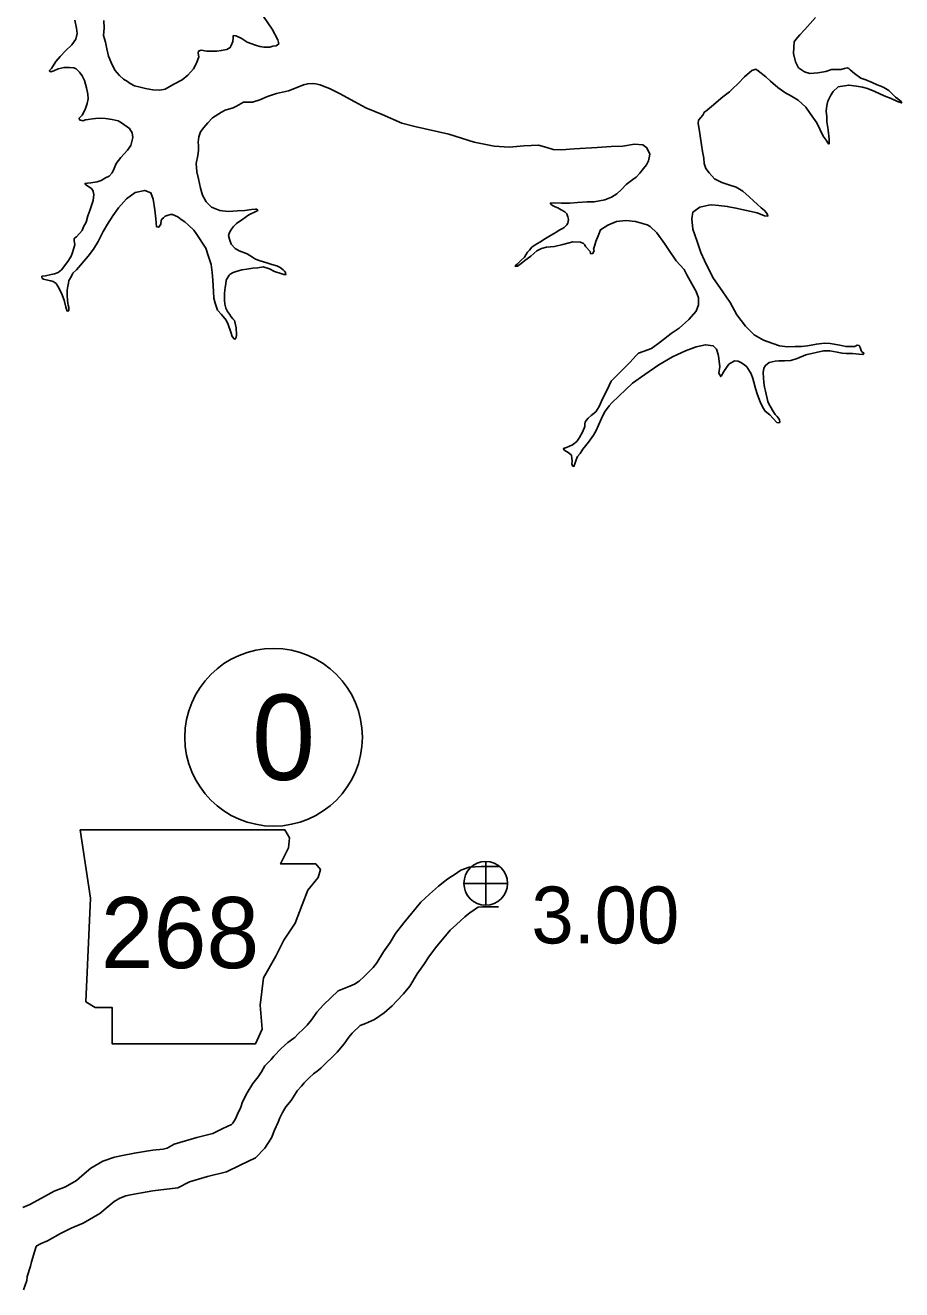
# Model space of a CAD drawing. Extents: x -939622 to -934245, y 1383184 to 1385301.
# Drawn here: x -935081.19 to -935061.64, y 1384325.24 to 1384353.42 of the extents above; entities that cross this region are included whole.
import ezdxf

# ---------------------------------------------------------------- set-up
doc = ezdxf.new("R2010")
doc.units = 0
for name, color, linetype in [('Level 11', 7, 'Continuous'), ('Level 21', 7, 'Continuous'), ('Level 25', 7, 'Continuous'), ('Level 26', 7, 'Continuous'), ('Level 27', 7, 'Continuous'), ('Level 9', 7, 'Continuous')]:
    doc.layers.add(name, color=color, linetype=linetype)

msp = doc.modelspace()

# ---------------------------------------------------------------- linework, layer by layer
at = {"layer": 'Level 11'}
for points in [[(-935070.632, 1384334.668), (-935071.016, 1384334.668), (-935071.285, 1384334.651), (-935071.471, 1384334.585), (-935071.619, 1384334.487), (-935071.695, 1384334.436), (-935071.791, 1384334.375), (-935071.966, 1384334.233), (-935072.17, 1384334.051), (-935072.363, 1384333.877), (-935072.742, 1384333.413), (-935072.926, 1384333.173), (-935073.049, 1384332.979), (-935073.194, 1384332.768), (-935073.346, 1384332.524), (-935073.427, 1384332.422), (-935073.54, 1384332.304), (-935073.624, 1384332.22), (-935073.74, 1384332.116), (-935073.84, 1384332.046), (-935073.947, 1384331.999), (-935074.209, 1384331.895), (-935074.537, 1384331.586), (-935074.684, 1384331.422), (-935074.79, 1384331.263), (-935074.898, 1384331.136), (-935074.978, 1384331.053), (-935075.104, 1384330.931), (-935075.175, 1384330.86), (-935075.193, 1384330.847), (-935075.327, 1384330.744), (-935075.476, 1384330.615), (-935075.642, 1384330.442), (-935075.701, 1384330.367), (-935075.842, 1384330.224), (-935075.917, 1384330.096), (-935075.989, 1384329.978), (-935076.108, 1384329.836), (-935076.238, 1384329.622), (-935076.337, 1384329.423), (-935076.379, 1384329.309), (-935076.45, 1384329.151), (-935076.496, 1384329.042), (-935076.555, 1384328.95), (-935076.584, 1384328.919), (-935076.779, 1384328.828), (-935077.003, 1384328.719), (-935077.357, 1384328.631), (-935077.863, 1384328.48), (-935078.023, 1384328.395), (-935078.11, 1384328.373), (-935078.339, 1384328.348), (-935078.48, 1384328.327), (-935078.751, 1384328.281), (-935079.016, 1384328.232), (-935079.195, 1384328.193), (-935079.452, 1384328.1), (-935079.722, 1384327.946), (-935079.924, 1384327.776), (-935080.045, 1384327.669), (-935080.289, 1384327.532), (-935080.54, 1384327.43), (-935080.826, 1384327.28), (-935081.087, 1384327.138), (-935081.242, 1384327.07)], [(-935070.633, 1384333.768), (-935070.988, 1384333.768), (-935071.084, 1384333.762), (-935071.118, 1384333.739), (-935071.201, 1384333.683), (-935071.264, 1384333.643), (-935071.382, 1384333.547), (-935071.57, 1384333.38), (-935071.71, 1384333.254), (-935072.036, 1384332.855), (-935072.187, 1384332.657), (-935072.299, 1384332.482), (-935072.441, 1384332.276), (-935072.609, 1384332.005), (-935072.748, 1384331.829), (-935072.897, 1384331.674), (-935073.005, 1384331.566), (-935073.181, 1384331.408), (-935073.398, 1384331.257), (-935073.6, 1384331.168), (-935073.717, 1384331.122), (-935073.891, 1384330.958), (-935073.971, 1384330.868), (-935074.071, 1384330.72), (-935074.23, 1384330.532), (-935074.342, 1384330.417), (-935074.473, 1384330.29), (-935074.582, 1384330.181), (-935074.646, 1384330.131), (-935074.759, 1384330.045), (-935074.855, 1384329.962), (-935074.962, 1384329.851), (-935075.025, 1384329.771), (-935075.123, 1384329.672), (-935075.144, 1384329.635), (-935075.255, 1384329.452), (-935075.374, 1384329.31), (-935075.45, 1384329.187), (-935075.509, 1384329.068), (-935075.544, 1384328.969), (-935075.625, 1384328.792), (-935075.696, 1384328.621), (-935075.843, 1384328.393), (-935076.047, 1384328.177), (-935076.391, 1384328.016), (-935076.694, 1384327.868), (-935077.121, 1384327.762), (-935077.52, 1384327.643), (-935077.783, 1384327.504), (-935078.224, 1384327.455), (-935078.339, 1384327.438), (-935078.594, 1384327.395), (-935078.837, 1384327.35), (-935078.945, 1384327.326), (-935079.074, 1384327.28), (-935079.205, 1384327.205), (-935079.337, 1384327.094), (-935079.52, 1384326.932), (-935079.897, 1384326.719), (-935080.162, 1384326.612), (-935080.402, 1384326.487), (-935080.69, 1384326.329), (-935080.831, 1384326.267), (-935080.939, 1384326.204), (-935080.941, 1384326.199), (-935080.989, 1384326.058), (-935081.013, 1384325.958), (-935081.049, 1384325.858), (-935081.068, 1384325.761), (-935081.141, 1384325.534), (-935081.152, 1384325.441), (-935081.227, 1384325.237)]]:
    msp.add_lwpolyline(points, dxfattribs=at)
at = {"layer": 'Level 21'}
msp.add_lwpolyline([(-935079.958, 1384335.488), (-935079.729, 1384333.966), (-935079.831, 1384331.656), (-935079.628, 1384331.53), (-935079.247, 1384331.53), (-935079.247, 1384330.718), (-935076.05, 1384330.718), (-935075.898, 1384331.047), (-935075.948, 1384331.58), (-935075.872, 1384332.189), (-935075.593, 1384332.672), (-935075.415, 1384333.027), (-935075.162, 1384333.407), (-935075.009, 1384333.814), (-935074.883, 1384334.143), (-935074.654, 1384334.423), (-935074.603, 1384334.6), (-935074.705, 1384334.727), (-935075.492, 1384334.727), (-935075.314, 1384335.082), (-935075.289, 1384335.311), (-935075.394, 1384335.486)], close=True, dxfattribs=at)
at = {"layer": 'Level 26'}
for p, q in [((-935070.915, 1384333.807), (-935070.915, 1384334.782)), ((-935071.403, 1384334.294), (-935070.428, 1384334.294))]:
    msp.add_line(p, q, dxfattribs=at)
msp.add_circle((-935070.915, 1384334.294), 0.487, dxfattribs=at)
at = {"layer": 'Level 27'}
msp.add_circle((-935075.646, 1384337.549), 1.98, dxfattribs=at)
at = {"layer": 'Level 9'}
for points in [[(-935079.85, 1384351.538), (-935079.803, 1384351.672), (-935079.785, 1384351.78), (-935079.791, 1384351.879), (-935079.817, 1384352.026), (-935079.864, 1384352.19), (-935079.913, 1384352.293), (-935079.978, 1384352.375), (-935080.053, 1384352.445), (-935080.102, 1384352.471), (-935080.195, 1384352.48), (-935080.318, 1384352.479), (-935080.455, 1384352.444), (-935080.55, 1384352.399), (-935080.616, 1384352.382), (-935080.649, 1384352.405), (-935080.603, 1384352.452), (-935080.503, 1384352.614), (-935080.41, 1384352.722), (-935080.285, 1384352.85), (-935080.148, 1384352.983), (-935080.056, 1384353.106), (-935080.03, 1384353.237), (-935080.039, 1384353.35), (-935080.078, 1384353.533)], [(-935079.435, 1384353.523), (-935079.426, 1384353.352), (-935079.439, 1384353.192), (-935079.399, 1384353.043), (-935079.367, 1384352.891), (-935079.331, 1384352.727), (-935079.267, 1384352.585), (-935079.189, 1384352.419), (-935079.087, 1384352.299), (-935078.997, 1384352.217), (-935078.905, 1384352.163), (-935078.844, 1384352.123), (-935078.752, 1384352.069), (-935078.619, 1384352.037), (-935078.5, 1384352.011), (-935078.34, 1384351.98), (-935078.181, 1384351.973), (-935078.067, 1384351.992), (-935077.872, 1384352.106), (-935077.689, 1384352.205), (-935077.563, 1384352.308), (-935077.436, 1384352.448), (-935077.368, 1384352.576), (-935077.315, 1384352.716), (-935077.326, 1384352.797), (-935077.322, 1384352.842), (-935077.265, 1384352.862), (-935077.138, 1384352.839), (-935077.054, 1384352.839), (-935076.913, 1384352.84), (-935076.814, 1384352.855), (-935076.686, 1384352.877), (-935076.612, 1384352.922), (-935076.59, 1384352.968), (-935076.556, 1384353.059), (-935076.55, 1384353.137), (-935076.546, 1384353.188), (-935076.491, 1384353.181), (-935076.369, 1384353.128), (-935076.237, 1384353.042), (-935076.052, 1384352.973), (-935075.955, 1384352.943), (-935075.861, 1384352.931), (-935075.801, 1384352.927), (-935075.732, 1384352.932), (-935075.664, 1384352.952), (-935075.592, 1384352.957), (-935075.533, 1384353.001), (-935075.554, 1384353.094), (-935075.682, 1384353.33), (-935075.871, 1384353.616)], [(-935063.563, 1384353.594), (-935063.8, 1384353.325), (-935063.911, 1384353.204), (-935063.998, 1384353.102), (-935064.032, 1384353.047), (-935064.043, 1384352.932), (-935064.048, 1384352.788), (-935064.003, 1384352.603), (-935063.939, 1384352.473), (-935063.804, 1384352.384), (-935063.685, 1384352.345), (-935063.505, 1384352.36), (-935063.326, 1384352.387), (-935063.201, 1384352.43), (-935063.078, 1384352.434), (-935062.994, 1384352.434), (-935062.913, 1384352.451), (-935062.857, 1384352.468), (-935062.817, 1384352.457), (-935062.789, 1384352.422), (-935062.688, 1384352.341), (-935062.546, 1384352.241), (-935062.437, 1384352.205), (-935062.297, 1384352.14), (-935062.187, 1384352.093), (-935062.105, 1384352.059)], [(-935062.105, 1384352.059), (-935062.035, 1384352.028), (-935061.927, 1384351.963), (-935061.85, 1384351.887), (-935061.776, 1384351.817), (-935061.72, 1384351.78), (-935061.68, 1384351.745), (-935061.652, 1384351.722), (-935061.64, 1384351.701), (-935061.636, 1384351.692), (-935061.645, 1384351.692), (-935061.733, 1384351.722), (-935061.871, 1384351.784), (-935062.026, 1384351.848), (-935062.239, 1384351.944), (-935062.401, 1384352.011), (-935062.51, 1384352.04), (-935062.646, 1384352.063), (-935062.818, 1384352.085), (-935063.051, 1384352.044), (-935063.168, 1384351.941), (-935063.219, 1384351.858), (-935063.287, 1384351.727), (-935063.305, 1384351.63), (-935063.319, 1384351.504), (-935063.309, 1384351.375), (-935063.306, 1384351.269), (-935063.294, 1384351.174), (-935063.276, 1384351.09), (-935063.27, 1384351.009), (-935063.266, 1384350.961), (-935063.254, 1384350.865), (-935063.253, 1384350.826), (-935063.252, 1384350.793), (-935063.254, 1384350.778), (-935063.272, 1384350.778), (-935063.323, 1384350.857), (-935063.386, 1384350.945), (-935063.533, 1384351.247), (-935063.681, 1384351.453), (-935063.773, 1384351.591), (-935063.949, 1384351.751), (-935064.096, 1384351.839), (-935064.243, 1384351.919), (-935064.403, 1384352.034), (-935064.563, 1384352.17), (-935064.666, 1384352.272), (-935064.835, 1384352.402), (-935064.89, 1384352.439), (-935064.982, 1384352.409), (-935065.146, 1384352.266), (-935065.283, 1384352.123), (-935065.411, 1384352.005), (-935065.481, 1384351.933), (-935065.625, 1384351.824), (-935065.877, 1384351.608), (-935066.011, 1384351.496), (-935066.035, 1384351.486), (-935066.075, 1384351.413), (-935066.078, 1384351.409), (-935066.118, 1384351.366), (-935066.167, 1384351.301), (-935066.177, 1384351.226), (-935066.158, 1384351.106), (-935066.135, 1384350.954), (-935066.105, 1384350.753), (-935066.079, 1384350.604), (-935066.053, 1384350.454), (-935066.044, 1384350.337), (-935066.004, 1384350.224), (-935065.929, 1384350.131), (-935065.811, 1384349.999), (-935065.652, 1384349.917), (-935065.491, 1384349.862), (-935065.327, 1384349.807), (-935065.183, 1384349.719), (-935065.037, 1384349.591), (-935064.945, 1384349.507), (-935064.855, 1384349.426), (-935064.768, 1384349.347), (-935064.697, 1384349.292), (-935064.663, 1384349.242), (-935064.631, 1384349.198), (-935064.621, 1384349.165), (-935064.697, 1384349.172), (-935064.864, 1384349.239), (-935065.097, 1384349.292), (-935065.333, 1384349.344), (-935065.527, 1384349.38), (-935065.713, 1384349.398), (-935065.87, 1384349.414), (-935065.939, 1384349.409), (-935066.142, 1384349.363), (-935066.298, 1384349.25), (-935066.32, 1384349.102), (-935066.298, 1384348.874), (-935066.196, 1384348.598), (-935066.119, 1384348.357), (-935066.038, 1384348.173), (-935065.846, 1384347.795), (-935065.623, 1384347.48)], [(-935069.885, 1384348.474), (-935069.811, 1384348.525), (-935069.711, 1384348.585), (-935069.581, 1384348.664), (-935069.469, 1384348.731), (-935069.354, 1384348.801), (-935069.275, 1384348.852), (-935069.219, 1384348.88), (-935069.166, 1384348.912), (-935069.104, 1384348.971), (-935069.084, 1384349.005), (-935069.072, 1384349.093), (-935069.083, 1384349.152), (-935069.109, 1384349.215), (-935069.153, 1384349.261), (-935069.232, 1384349.307), (-935069.306, 1384349.347), (-935069.366, 1384349.369), (-935069.412, 1384349.391), (-935069.446, 1384349.414), (-935069.471, 1384349.444), (-935069.471, 1384349.456), (-935069.405, 1384349.461), (-935069.222, 1384349.451), (-935069.042, 1384349.457), (-935068.865, 1384349.469), (-935068.649, 1384349.482), (-935068.493, 1384349.484), (-935068.262, 1384349.524), (-935068.111, 1384349.586), (-935067.991, 1384349.665), (-935067.888, 1384349.759), (-935067.784, 1384349.87), (-935067.637, 1384349.98), (-935067.563, 1384350.03), (-935067.479, 1384350.12), (-935067.398, 1384350.228), (-935067.332, 1384350.305), (-935067.286, 1384350.394), (-935067.268, 1384350.464), (-935067.255, 1384350.545), (-935067.32, 1384350.69), (-935067.409, 1384350.751), (-935067.599, 1384350.766), (-935067.856, 1384350.724), (-935068.12, 1384350.716), (-935068.432, 1384350.694), (-935068.942, 1384350.663), (-935069.226, 1384350.639), (-935069.41, 1384350.651), (-935069.55, 1384350.697), (-935069.741, 1384350.748), (-935070.065, 1384350.732), (-935070.394, 1384350.698), (-935070.725, 1384350.723), (-935071.17, 1384350.811), (-935071.316, 1384350.858), (-935071.741, 1384350.994), (-935072.494, 1384351.16), (-935072.788, 1384351.24), (-935073.227, 1384351.428), (-935073.388, 1384351.498), (-935073.586, 1384351.579), (-935073.834, 1384351.712), (-935074.173, 1384351.896), (-935074.402, 1384352.009), (-935074.52, 1384352.054), (-935074.606, 1384352.087), (-935074.712, 1384352.114), (-935074.778, 1384352.118), (-935074.883, 1384352.114), (-935074.981, 1384352.093), (-935075.177, 1384352.006), (-935075.311, 1384351.959), (-935075.582, 1384351.897), (-935075.784, 1384351.83), (-935075.95, 1384351.756), (-935076.114, 1384351.708), (-935076.315, 1384351.702), (-935076.475, 1384351.613), (-935076.549, 1384351.58), (-935076.724, 1384351.529), (-935076.807, 1384351.482), (-935077.007, 1384351.358), (-935077.115, 1384351.243), (-935077.205, 1384351.138), (-935077.28, 1384351.046), (-935077.316, 1384350.934), (-935077.33, 1384350.81), (-935077.318, 1384350.735), (-935077.318, 1384350.624), (-935077.338, 1384350.515), (-935077.375, 1384350.336), (-935077.357, 1384350.154), (-935077.325, 1384349.995), (-935077.276, 1384349.79), (-935077.235, 1384349.629), (-935077.152, 1384349.484), (-935077.028, 1384349.362), (-935076.843, 1384349.289), (-935076.656, 1384349.265)], [(-935078.273, 1384349.102), (-935078.298, 1384349.303), (-935078.332, 1384349.542), (-935078.388, 1384349.685), (-935078.522, 1384349.738), (-935078.737, 1384349.692), (-935078.93, 1384349.55), (-935079.104, 1384349.346), (-935079.234, 1384349.168), (-935079.351, 1384348.984), (-935079.445, 1384348.825), (-935079.558, 1384348.599), (-935079.667, 1384348.427), (-935079.779, 1384348.273), (-935080.046, 1384347.967), (-935080.122, 1384347.892), (-935080.161, 1384347.813), (-935080.21, 1384347.73), (-935080.22, 1384347.67), (-935080.236, 1384347.6), (-935080.254, 1384347.512), (-935080.253, 1384347.482), (-935080.248, 1384347.398), (-935080.244, 1384347.293), (-935080.239, 1384347.227), (-935080.226, 1384347.179), (-935080.212, 1384347.129), (-935080.213, 1384347.069), (-935080.219, 1384347.053), (-935080.251, 1384347.049), (-935080.281, 1384347.136), (-935080.316, 1384347.294), (-935080.378, 1384347.445), (-935080.449, 1384347.587), (-935080.493, 1384347.661), (-935080.561, 1384347.71), (-935080.618, 1384347.723), (-935080.721, 1384347.747), (-935080.776, 1384347.757), (-935080.809, 1384347.777), (-935080.816, 1384347.81), (-935080.814, 1384347.825), (-935080.736, 1384347.833), (-935080.605, 1384347.865), (-935080.53, 1384347.879), (-935080.453, 1384347.906), (-935080.374, 1384347.968), (-935080.305, 1384348.064), (-935080.221, 1384348.175), (-935080.161, 1384348.27), (-935080.136, 1384348.328), (-935080.1, 1384348.449), (-935080.079, 1384348.525), (-935080.091, 1384348.624), (-935080.098, 1384348.665), (-935080.081, 1384348.684), (-935080.039, 1384348.7), (-935079.918, 1384348.843), (-935079.887, 1384348.928), (-935079.824, 1384349.029), (-935079.79, 1384349.171), (-935079.748, 1384349.29), (-935079.699, 1384349.424), (-935079.674, 1384349.512), (-935079.658, 1384349.647), (-935079.672, 1384349.71), (-935079.678, 1384349.734), (-935079.719, 1384349.787), (-935079.744, 1384349.804), (-935079.777, 1384349.824), (-935079.833, 1384349.861), (-935079.855, 1384349.891), (-935079.798, 1384349.898), (-935079.723, 1384349.907), (-935079.579, 1384349.926), (-935079.496, 1384349.959), (-935079.393, 1384350.017), (-935079.316, 1384350.055), (-935079.249, 1384350.126), (-935079.201, 1384350.224), (-935079.157, 1384350.334), (-935079.053, 1384350.472), (-935078.902, 1384350.636), (-935078.833, 1384350.741), (-935078.784, 1384350.917), (-935078.803, 1384351.018), (-935078.86, 1384351.119), (-935079.038, 1384351.242), (-935079.115, 1384351.285), (-935079.248, 1384351.32), (-935079.399, 1384351.339), (-935079.498, 1384351.348), (-935079.615, 1384351.344), (-935079.687, 1384351.336), (-935079.78, 1384351.321), (-935079.845, 1384351.307), (-935079.902, 1384351.29), (-935079.975, 1384351.309), (-935079.982, 1384351.35), (-935079.915, 1384351.416), (-935079.85, 1384351.538)], [(-935076.656, 1384349.265), (-935076.449, 1384349.281), (-935076.29, 1384349.292), (-935076.137, 1384349.309), (-935076.053, 1384349.318), (-935076.023, 1384349.316), (-935076.001, 1384349.289), (-935076.04, 1384349.267), (-935076.197, 1384349.19), (-935076.335, 1384349.098), (-935076.473, 1384348.998), (-935076.543, 1384348.932), (-935076.586, 1384348.871), (-935076.632, 1384348.803), (-935076.651, 1384348.736), (-935076.627, 1384348.65), (-935076.594, 1384348.54), (-935076.501, 1384348.444), (-935076.415, 1384348.389), (-935076.238, 1384348.326), (-935076.097, 1384348.237), (-935076.048, 1384348.203), (-935075.945, 1384348.167), (-935075.799, 1384348.12), (-935075.684, 1384348.088), (-935075.572, 1384348.055), (-935075.501, 1384348.016), (-935075.434, 1384347.964), (-935075.4, 1384347.935), (-935075.381, 1384347.905), (-935075.38, 1384347.896), (-935075.373, 1384347.86), (-935075.421, 1384347.862), (-935075.488, 1384347.884), (-935075.628, 1384347.93), (-935075.741, 1384347.987), (-935075.88, 1384348.031), (-935075.997, 1384348.015), (-935076.111, 1384348.002), (-935076.243, 1384347.986), (-935076.356, 1384347.964), (-935076.481, 1384347.927), (-935076.547, 1384347.907), (-935076.615, 1384347.872), (-935076.641, 1384347.847), (-935076.701, 1384347.737), (-935076.71, 1384347.655), (-935076.725, 1384347.571), (-935076.733, 1384347.513), (-935076.739, 1384347.438), (-935076.743, 1384347.363), (-935076.743, 1384347.291), (-935076.735, 1384347.201), (-935076.714, 1384347.114), (-935076.675, 1384347.04), (-935076.628, 1384346.976), (-935076.591, 1384346.92), (-935076.553, 1384346.879), (-935076.519, 1384346.835), (-935076.509, 1384346.805), (-935076.495, 1384346.745), (-935076.484, 1384346.677), (-935076.479, 1384346.62), (-935076.474, 1384346.575), (-935076.473, 1384346.542), (-935076.475, 1384346.503), (-935076.483, 1384346.466), (-935076.503, 1384346.421), (-935076.527, 1384346.432), (-935076.568, 1384346.485), (-935076.598, 1384346.58), (-935076.66, 1384346.752), (-935076.705, 1384346.844), (-935076.808, 1384346.97), (-935076.899, 1384347.072), (-935076.949, 1384347.221), (-935076.976, 1384347.334), (-935076.987, 1384347.481), (-935077.001, 1384347.736), (-935077.015, 1384347.907), (-935077.036, 1384348.084), (-935077.096, 1384348.268), (-935077.159, 1384348.447), (-935077.376, 1384348.776), (-935077.427, 1384348.85), (-935077.548, 1384348.966), (-935077.625, 1384349.039), (-935077.708, 1384349.09), (-935077.785, 1384349.151), (-935077.898, 1384349.199), (-935077.946, 1384349.2), (-935078, 1384349.189), (-935078.062, 1384349.16), (-935078.103, 1384349.129), (-935078.129, 1384349.104), (-935078.146, 1384349.079), (-935078.155, 1384349.064), (-935078.158, 1384348.986), (-935078.207, 1384348.918), (-935078.256, 1384348.929), (-935078.273, 1384349.102)], [(-935068.334, 1384344.655), (-935068.398, 1384344.503), (-935068.455, 1384344.39), (-935068.511, 1384344.283), (-935068.624, 1384344.129), (-935068.681, 1384344.055), (-935068.748, 1384343.969), (-935068.811, 1384343.877), (-935068.866, 1384343.806), (-935068.899, 1384343.733), (-935068.93, 1384343.641), (-935068.949, 1384343.587), (-935068.982, 1384343.601), (-935068.996, 1384343.645), (-935068.989, 1384343.7), (-935068.991, 1384343.772), (-935069.002, 1384343.826), (-935069.011, 1384343.843), (-935069.076, 1384343.895), (-935069.116, 1384343.918), (-935069.162, 1384343.95), (-935069.181, 1384343.985), (-935069.116, 1384344.011), (-935068.979, 1384344.067), (-935068.882, 1384344.145), (-935068.825, 1384344.231), (-935068.76, 1384344.35), (-935068.707, 1384344.475), (-935068.702, 1384344.532), (-935068.698, 1384344.575), (-935068.672, 1384344.612), (-935068.631, 1384344.658), (-935068.561, 1384344.72), (-935068.459, 1384344.805), (-935068.384, 1384344.918), (-935068.3, 1384345.11), (-935068.224, 1384345.26), (-935068.162, 1384345.391), (-935068.114, 1384345.483), (-935068.026, 1384345.576), (-935067.852, 1384345.75), (-935067.694, 1384345.908), (-935067.564, 1384346.051), (-935067.505, 1384346.113), (-935067.401, 1384346.149), (-935067.22, 1384346.215), (-935067.014, 1384346.36), (-935066.78, 1384346.545), (-935066.601, 1384346.671), (-935066.384, 1384346.861), (-935066.225, 1384347.049), (-935066.172, 1384347.186), (-935066.168, 1384347.34), (-935066.218, 1384347.485), (-935066.319, 1384347.659), (-935066.431, 1384347.854), (-935066.489, 1384347.976), (-935066.669, 1384348.171), (-935066.842, 1384348.418), (-935066.928, 1384348.557), (-935067.097, 1384348.789), (-935067.246, 1384348.937), (-935067.313, 1384348.971), (-935067.577, 1384349.047), (-935067.788, 1384349.064), (-935067.998, 1384349.043), (-935068.194, 1384348.964), (-935068.356, 1384348.86), (-935068.408, 1384348.723), (-935068.462, 1384348.598), (-935068.491, 1384348.495), (-935068.51, 1384348.431), (-935068.5, 1384348.398), (-935068.528, 1384348.328), (-935068.57, 1384348.327), (-935068.583, 1384348.339), (-935068.581, 1384348.372), (-935068.686, 1384348.486), (-935068.706, 1384348.527), (-935068.737, 1384348.553), (-935068.804, 1384348.584), (-935068.975, 1384348.588), (-935069.193, 1384348.533), (-935069.378, 1384348.491), (-935069.563, 1384348.473), (-935069.668, 1384348.445), (-935069.777, 1384348.388), (-935069.906, 1384348.272), (-935070.041, 1384348.172), (-935070.123, 1384348.112), (-935070.173, 1384348.068), (-935070.205, 1384348.046), (-935070.25, 1384348.039), (-935070.256, 1384348.054), (-935070.213, 1384348.097), (-935070.131, 1384348.172), (-935070.049, 1384348.25), (-935070.018, 1384348.302), (-935069.98, 1384348.36), (-935069.94, 1384348.407), (-935069.885, 1384348.474)], [(-935065.623, 1384347.48), (-935065.462, 1384347.239), (-935065.318, 1384346.961), (-935065.124, 1384346.712), (-935064.931, 1384346.516), (-935064.723, 1384346.397), (-935064.513, 1384346.322), (-935064.359, 1384346.276), (-935064.184, 1384346.255), (-935064.012, 1384346.257), (-935063.871, 1384346.259), (-935063.74, 1384346.275), (-935063.539, 1384346.314), (-935063.357, 1384346.332), (-935063.23, 1384346.327), (-935063.019, 1384346.292), (-935062.88, 1384346.257), (-935062.726, 1384346.256), (-935062.678, 1384346.261), (-935062.658, 1384346.273), (-935062.628, 1384346.286), (-935062.589, 1384346.282), (-935062.566, 1384346.234), (-935062.543, 1384346.166), (-935062.527, 1384346.142), (-935062.491, 1384346.119), (-935062.484, 1384346.099), (-935062.504, 1384346.08), (-935062.595, 1384346.086), (-935062.736, 1384346.1), (-935062.872, 1384346.101), (-935062.968, 1384346.11), (-935063.077, 1384346.131), (-935063.24, 1384346.159), (-935063.381, 1384346.16), (-935063.775, 1384346.075), (-935063.968, 1384345.988), (-935064.108, 1384345.945), (-935064.252, 1384345.943), (-935064.378, 1384345.936), (-935064.459, 1384345.933), (-935064.59, 1384345.902), (-935064.678, 1384345.839), (-935064.715, 1384345.778), (-935064.727, 1384345.678), (-935064.723, 1384345.558), (-935064.711, 1384345.453), (-935064.699, 1384345.352), (-935064.678, 1384345.262), (-935064.661, 1384345.199), (-935064.64, 1384345.101), (-935064.62, 1384345.035), (-935064.593, 1384344.964), (-935064.549, 1384344.89), (-935064.511, 1384344.823), (-935064.457, 1384344.746), (-935064.417, 1384344.696), (-935064.392, 1384344.667), (-935064.366, 1384344.626), (-935064.356, 1384344.578), (-935064.373, 1384344.556), (-935064.419, 1384344.567), (-935064.58, 1384344.736), (-935064.679, 1384344.814), (-935064.733, 1384344.9), (-935064.794, 1384345.024), (-935064.856, 1384345.178), (-935064.899, 1384345.321), (-935064.934, 1384345.467), (-935064.954, 1384345.545), (-935064.997, 1384345.649), (-935065.051, 1384345.743), (-935065.092, 1384345.802), (-935065.135, 1384345.846), (-935065.209, 1384345.894), (-935065.282, 1384345.934), (-935065.367, 1384345.94), (-935065.49, 1384345.867), (-935065.559, 1384345.766), (-935065.602, 1384345.698), (-935065.634, 1384345.646), (-935065.653, 1384345.607), (-935065.674, 1384345.588), (-935065.718, 1384345.665), (-935065.696, 1384345.816), (-935065.721, 1384346.04), (-935065.729, 1384346.079), (-935065.765, 1384346.198), (-935065.84, 1384346.274), (-935066.015, 1384346.298), (-935066.221, 1384346.25), (-935066.461, 1384346.161), (-935066.749, 1384346.032), (-935067.055, 1384345.85), (-935067.367, 1384345.633), (-935067.64, 1384345.438), (-935067.792, 1384345.304), (-935068.101, 1384345.002), (-935068.162, 1384344.937), (-935068.269, 1384344.793), (-935068.334, 1384344.655)]]:
    msp.add_lwpolyline(points, dxfattribs=at)

# ---------------------------------------------------------------- texts
at = {"layer": 'Level 21'}
msp.add_text('268', height=1.584, dxfattribs=at).set_placement((-935079.501, 1384332.404))
at = {"layer": 'Level 25'}
msp.add_text('3.00', height=1.2672, dxfattribs=at).set_placement((-935069.896, 1384332.955))
at = {"layer": 'Level 27'}
msp.add_text('0', height=1.901, dxfattribs=at).set_placement((-935076.13, 1384336.599))

doc.saveas('drawing.dxf')
